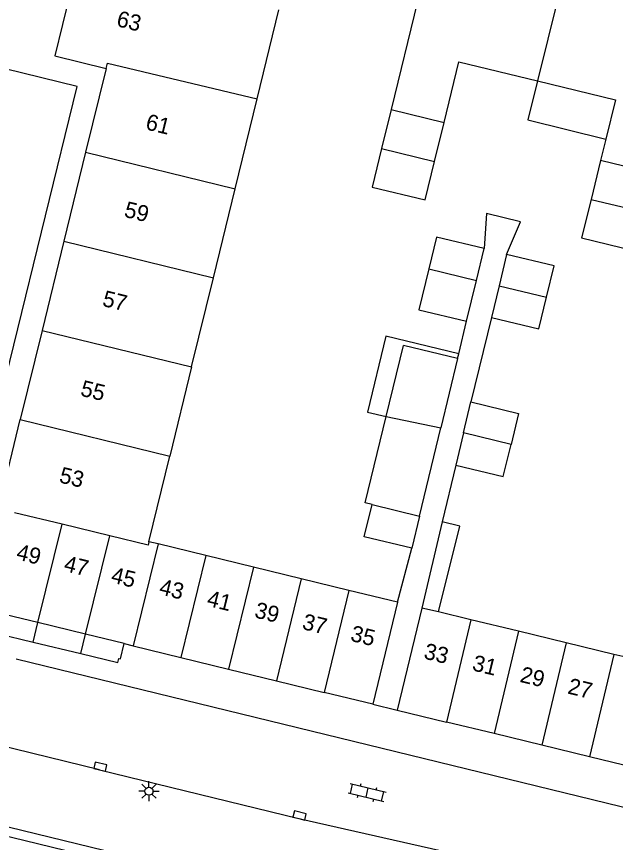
# Model space of a CAD drawing. Extents: x 125000 to 129004, y 397500 to 399008.
# Drawn here: x 127578.9 to 127616.1, y 398475.8 to 398527.1 of the extents above; entities that cross this region are included whole.
import ezdxf

# ---------------------------------------------------------------- set-up
doc = ezdxf.new("R2010")
doc.units = 0
for name, color, linetype in [('gg-afsc-erfafscheiding', 7, 'Continuous'), ('gg-afsc-muur', 7, 'Continuous'), ('gg-anno-huisnummerreeks BGT', 7, 'Continuous'), ('gg-bbg-bijgebouw', 7, 'Continuous'), ('gg-bbg-bijgebouw onder overbouw', 7, 'Continuous'), ('gg-bbg-gedigitaliseerde bijgebouw', 7, 'Continuous'), ('gg-bbg-hoofdgebouw', 7, 'Continuous'), ('gg-bbg-luifel en loopbrug', 7, 'Continuous'), ('gg-bbg-pand overbouw', 7, 'Continuous'), ('gg-bbg-tussenscheiding', 7, 'Continuous'), ('gg-bbg-tussenscheiding niveau 01', 7, 'Continuous'), ('gg-knt-verharding', 7, 'Continuous'), ('gg-knt-verharding nz', 7, 'Continuous'), ('gt-grn-weggrens', 7, 'Continuous'), ('gt-symb-klinker verharding', 7, 'Continuous'), ('gt-symb-kolk', 7, 'Continuous'), ('gt-symb-lichtmast', 7, 'Continuous')]:
    doc.layers.add(name, color=color, linetype=linetype)

# ---------------------------------------------------------------- blocks, each defined once
blk = doc.blocks.new('gt0-KOLK')
at = {"layer": 'gt-symb-kolk'}
blk.add_lwpolyline([(0, 0), (0.375, 0), (0.375, 0.4), (-0.375, 0.4), (-0.375, 0), (0, 0)], dxfattribs=at)
blk = doc.blocks.new('gt0-LMAST')
at = {"layer": 'gt-symb-lichtmast'}
for p, q in [((-0.005, 0.246), (-0.005, 0.621)), ((-0.182, 0.173), (-0.447, 0.438)), ((0.172, 0.173), (0.437, 0.438)), ((-0.255, -0.004), (-0.63, -0.004)), ((-0.182, -0.181), (-0.447, -0.446)), ((-0.005, -0.254), (-0.005, -0.629)), ((0.437, -0.446), (0.172, -0.181)), ((0.245, -0.004), (0.62, -0.004))]:
    blk.add_line(p, q, dxfattribs=at)
blk.add_circle((-0.005, -0.004), 0.25, dxfattribs=at)
blk = doc.blocks.new('gt0-KL1')
at = {"layer": 'gt-symb-klinker verharding'}
for p, q in [((-1.15, 0.3), (1.15, 0.3)), ((-1, -0.3), (-1, 0.3)), ((-0.5, 0.3), (-0.5, 0.45)), ((0, -0.3), (0, 0.3)), ((0.5, 0.3), (0.5, 0.45)), ((1, -0.3), (1, 0.3)), ((-1.15, -0.3), (1.15, -0.3)), ((-0.5, -0.45), (-0.5, -0.3)), ((0.5, -0.45), (0.5, -0.3))]:
    blk.add_line(p, q, dxfattribs=at)

msp = doc.modelspace()

# ---------------------------------------------------------------- linework, layer by layer
at = {"layer": 'gg-afsc-erfafscheiding'}
for p, q in [((127608.357, 398508.427), (127607.088, 398503.172)), ((127606.139, 398499.238), (127605.287, 398495.712)), ((127602.532, 398490.715), (127603.414, 398494.078))]:
    msp.add_line(p, q, dxfattribs=at)
msp.add_lwpolyline([(127609.302, 398512.342), (127610.159, 398514.357), (127608.055, 398514.886), (127607.899, 398512.702)], dxfattribs=at)
at = {"layer": 'gg-afsc-muur'}
msp.add_line((127606.325, 398506.153), (127606.811, 398508.184), dxfattribs=at)
at = {"layer": 'gg-bbg-bijgebouw'}
for p, q in [((127602.123, 398521.348), (127601.532, 398518.93)), ((127604.825, 398518.125), (127605.416, 398520.544)), ((127615.137, 398518.182), (127614.546, 398515.764)), ((127607.424, 398510.728), (127607.899, 398512.702)), ((127609.302, 398512.342), (127608.83, 398510.385)), ((127606.811, 398508.184), (127607.424, 398510.728)), ((127608.83, 398510.385), (127608.357, 398508.427)), ((127606.623, 398501.243), (127607.088, 398503.172)), ((127606.623, 398501.243), (127606.139, 398499.238)), ((127587.649, 398494.343), (127587.085, 398494.48)), ((127590.612, 398493.62), (127587.649, 398494.343)), ((127593.575, 398492.898), (127590.612, 398493.62)), ((127596.538, 398492.176), (127593.575, 398492.898)), ((127599.502, 398491.454), (127596.538, 398492.176)), ((127602.532, 398490.715), (127599.502, 398491.454)), ((127602.532, 398490.715), (127600.985, 398484.374)), ((127604.044, 398490.357), (127602.502, 398484.012)), ((127585.544, 398488.142), (127586.107, 398488.005)), ((127586.107, 398488.005), (127589.07, 398487.282)), ((127589.07, 398487.282), (127592.033, 398486.558)), ((127592.033, 398486.558), (127594.996, 398485.835)), ((127594.996, 398485.835), (127597.959, 398485.112)), ((127600.985, 398484.374), (127597.959, 398485.112)), ((127602.502, 398484.012), (127605.558, 398483.269)), ((127608.522, 398482.548), (127605.558, 398483.269)), ((127611.485, 398481.827), (127608.522, 398482.548)), ((127614.449, 398481.106), (127611.485, 398481.827)), ((127617.412, 398480.385), (127614.449, 398481.106))]:
    msp.add_line(p, q, dxfattribs=at)
for points in [[(127601.532, 398518.93), (127600.946, 398516.53), (127604.239, 398515.726), (127604.825, 398518.125)], [(127614.546, 398515.764), (127613.96, 398513.364), (127617.261, 398512.558), (127617.848, 398514.958)], [(127607.899, 398512.702), (127604.936, 398513.416), (127604.463, 398511.452)], [(127611.784, 398509.678), (127612.255, 398511.629), (127609.302, 398512.342)], [(127604.463, 398511.452), (127603.848, 398508.898), (127606.811, 398508.184)], [(127608.357, 398508.427), (127611.31, 398507.714), (127611.784, 398509.678)], [(127607.088, 398503.172), (127610.041, 398502.459), (127609.573, 398500.518)], [(127600.942, 398496.79), (127600.524, 398496.891), (127601.816, 398502.254)], [(127606.139, 398499.238), (127609.092, 398498.525), (127609.573, 398500.518)], [(127603.414, 398494.078), (127600.46, 398494.789), (127600.942, 398496.79)]]:
    msp.add_lwpolyline(points, dxfattribs=at)
at = {"layer": 'gg-bbg-bijgebouw onder overbouw'}
for p, q in [((127580.19, 398489.448), (127577.237, 398490.169)), ((127583.144, 398488.727), (127580.19, 398489.448)), ((127585.544, 398488.142), (127583.144, 398488.727))]:
    msp.add_line(p, q, dxfattribs=at)
at = {"layer": 'gg-bbg-gedigitaliseerde bijgebouw'}
for p, q in [((127601.816, 398502.254), (127602.887, 398506.678)), ((127606.255, 398505.862), (127602.887, 398506.678)), ((127606.255, 398505.862), (127605.217, 398501.556)), ((127603.892, 398496.06), (127605.217, 398501.556)), ((127603.892, 398496.06), (127603.414, 398494.078)), ((127605.07, 398490.109), (127604.044, 398490.357)), ((127607.077, 398489.624), (127605.07, 398490.109)), ((127610.042, 398488.907), (127607.077, 398489.624)), ((127613.006, 398488.19), (127610.042, 398488.907)), ((127615.971, 398487.473), (127613.006, 398488.19)), ((127616.525, 398487.339), (127615.971, 398487.473))]:
    msp.add_line(p, q, dxfattribs=at)
at = {"layer": 'gg-bbg-hoofdgebouw'}
for p, q in [((127603.762, 398528.061), (127602.123, 398521.348)), ((127593.801, 398522.002), (127595.155, 398527.55)), ((127584.425, 398523.905), (127583.151, 398518.69)), ((127592.44, 398516.426), (127593.801, 398522.002)), ((127615.459, 398519.502), (127615.137, 398518.182)), ((127583.151, 398518.69), (127581.797, 398513.153)), ((127591.087, 398510.879), (127592.44, 398516.426)), ((127581.797, 398513.153), (127580.442, 398507.606)), ((127589.735, 398505.341), (127591.087, 398510.879)), ((127580.442, 398507.606), (127579.089, 398502.069)), ((127589.735, 398505.341), (127588.382, 398499.794)), ((127577.807, 398496.823), (127579.089, 398502.069)), ((127587.085, 398494.48), (127588.382, 398499.794))]:
    msp.add_line(p, q, dxfattribs=at)
for points in [[(127582.674, 398530.55), (127581.241, 398524.682), (127584.425, 398523.905)], [(127605.416, 398520.544), (127606.338, 398524.318), (127611.215, 398523.127)], [(127611.215, 398523.127), (127616.056, 398521.945), (127615.459, 398519.502)]]:
    msp.add_lwpolyline(points, dxfattribs=at)
at = {"layer": 'gg-bbg-luifel en loopbrug'}
for p, q in [((127606.255, 398505.862), (127606.325, 398506.153)), ((127605.287, 398495.712), (127604.044, 398490.357))]:
    msp.add_line(p, q, dxfattribs=at)
for points in [[(127611.215, 398523.127), (127610.615, 398520.7), (127615.459, 398519.502)], [(127606.325, 398506.153), (127601.792, 398507.253), (127600.649, 398502.537), (127601.816, 398502.254)], [(127605.07, 398490.109), (127606.385, 398495.441), (127605.287, 398495.712)]]:
    msp.add_lwpolyline(points, dxfattribs=at)
at = {"layer": 'gg-bbg-pand overbouw'}
for p, q in [((127576.94, 398488.957), (127579.893, 398488.238)), ((127579.893, 398488.238), (127582.848, 398487.52))]:
    msp.add_line(p, q, dxfattribs=at)
msp.add_lwpolyline([(127582.848, 398487.52), (127585.147, 398486.961), (127585.218, 398487.217), (127585.318, 398487.193), (127585.544, 398488.142)], dxfattribs=at)
at = {"layer": 'gg-bbg-tussenscheiding'}
for p, q in [((127614.124, 398534.902), (127611.215, 398523.127)), ((127584.425, 398523.905), (127584.506, 398524.235)), ((127584.506, 398524.235), (127593.801, 398522.002)), ((127602.123, 398521.348), (127605.416, 398520.544)), ((127601.532, 398518.93), (127604.825, 398518.125)), ((127583.151, 398518.69), (127592.44, 398516.426)), ((127618.439, 398517.376), (127615.137, 398518.182)), ((127614.546, 398515.764), (127617.848, 398514.958)), ((127581.797, 398513.153), (127591.087, 398510.879)), ((127604.463, 398511.452), (127607.424, 398510.728)), ((127608.83, 398510.385), (127611.784, 398509.678)), ((127580.442, 398507.606), (127589.735, 398505.341)), ((127579.089, 398502.069), (127588.382, 398499.794)), ((127601.816, 398502.254), (127605.217, 398501.556)), ((127609.573, 398500.518), (127606.623, 398501.243)), ((127600.942, 398496.79), (127603.892, 398496.06)), ((127581.689, 398495.561), (127578.736, 398496.278)), ((127580.19, 398489.448), (127581.689, 398495.561)), ((127584.644, 398494.845), (127581.689, 398495.561)), ((127583.144, 398488.727), (127584.644, 398494.845)), ((127587.649, 398494.343), (127586.107, 398488.005)), ((127590.612, 398493.62), (127589.07, 398487.282)), ((127593.575, 398492.898), (127592.033, 398486.558)), ((127596.538, 398492.176), (127594.996, 398485.835)), ((127599.502, 398491.454), (127597.959, 398485.112)), ((127607.077, 398489.624), (127605.558, 398483.269)), ((127610.042, 398488.907), (127608.522, 398482.548)), ((127613.006, 398488.19), (127611.485, 398481.827)), ((127615.971, 398487.473), (127614.449, 398481.106))]:
    msp.add_line(p, q, dxfattribs=at)
msp.add_lwpolyline([(127587.085, 398494.48), (127587.033, 398494.266), (127584.644, 398494.845)], dxfattribs=at)
at = {"layer": 'gg-bbg-tussenscheiding niveau 01'}
for p, q in [((127579.893, 398488.238), (127580.19, 398489.448)), ((127582.848, 398487.52), (127583.144, 398488.727))]:
    msp.add_line(p, q, dxfattribs=at)
at = {"layer": 'gg-knt-verharding'}
msp.add_line((127578.842, 398487.2), (127619.094, 398477.369), dxfattribs=at)
for points in [[(127571.205, 398500), (127576.697, 398498.664), (127582.614, 398522.773), (127571.38, 398525.529), (127565.487, 398501.391), (127571.205, 398500)], [(127622.461, 398470.919), (127621.308, 398466.252), (127576.703, 398477.118)], [(127625.037, 398461.916), (127626.86, 398469.286), (127622.83, 398470.242), (127621.703, 398465.558), (127576.05, 398476.698)]]:
    msp.add_lwpolyline(points, dxfattribs=at)
at = {"layer": 'gg-knt-verharding nz'}
msp.add_line((127584.016, 398480.298), (127577.543, 398481.883), dxfattribs=at)
msp.add_lwpolyline([(127584.016, 398480.298), (127596.394, 398477.265), (127609.856, 398474.215), (127622.461, 398470.919)], dxfattribs=at)
at = {"layer": 'gt-grn-weggrens'}
msp.add_line((127600.985, 398484.374), (127602.502, 398484.012), dxfattribs=at)

# ---------------------------------------------------------------- block references
at = {"layer": 'gt-symb-klinker verharding', "rotation": -13.716469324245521}
msp.add_blockref('gt0-KL1', (127600.637, 398478.885), dxfattribs=at)
at = {"layer": 'gt-symb-kolk'}
for p, rotation in [((127584.016, 398480.298), -13.702889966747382), ((127596.394, 398477.265), -13.772145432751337)]:
    msp.add_blockref('gt0-KOLK', p, dxfattribs=dict(at, rotation=rotation))
at = {"layer": 'gt-symb-lichtmast'}
msp.add_blockref('gt0-LMAST', (127587.089, 398478.973), dxfattribs=at)

# ---------------------------------------------------------------- texts
at = {"layer": 'gg-anno-huisnummerreeks BGT'}
for s, rotation, p in [('63', 346.3, (127585.013, 398526.542)), ('61', 346.3, (127586.819, 398520.126)), ('59', 346.2, (127585.49, 398514.688)), ('57', 346.3, (127584.136, 398509.149)), ('55', 346.3, (127582.773, 398503.568)), ('53', 346.3, (127581.455, 398498.176)), ('49', 346.3, (127578.788, 398493.392)), ('47', 346.3, (127581.741, 398492.671)), ('45', 346.3, (127584.671, 398491.96)), ('43', 346.3, (127587.663, 398491.227)), ('41', 346.3, (127590.627, 398490.504)), ('39', 346.3, (127593.589, 398489.78)), ('37', 346.3, (127596.552, 398489.057)), ('35', 346.3, (127599.547, 398488.327)), ('33', 346.3, (127604.102, 398487.225)), ('31', 346.3, (127607.112, 398486.493)), ('29', 346.3, (127610.076, 398485.772)), ('27', 346.3, (127613.039, 398485.051))]:
    msp.add_text(s, height=1, rotation=rotation, dxfattribs=at).set_placement(p)

doc.saveas('drawing.dxf')
